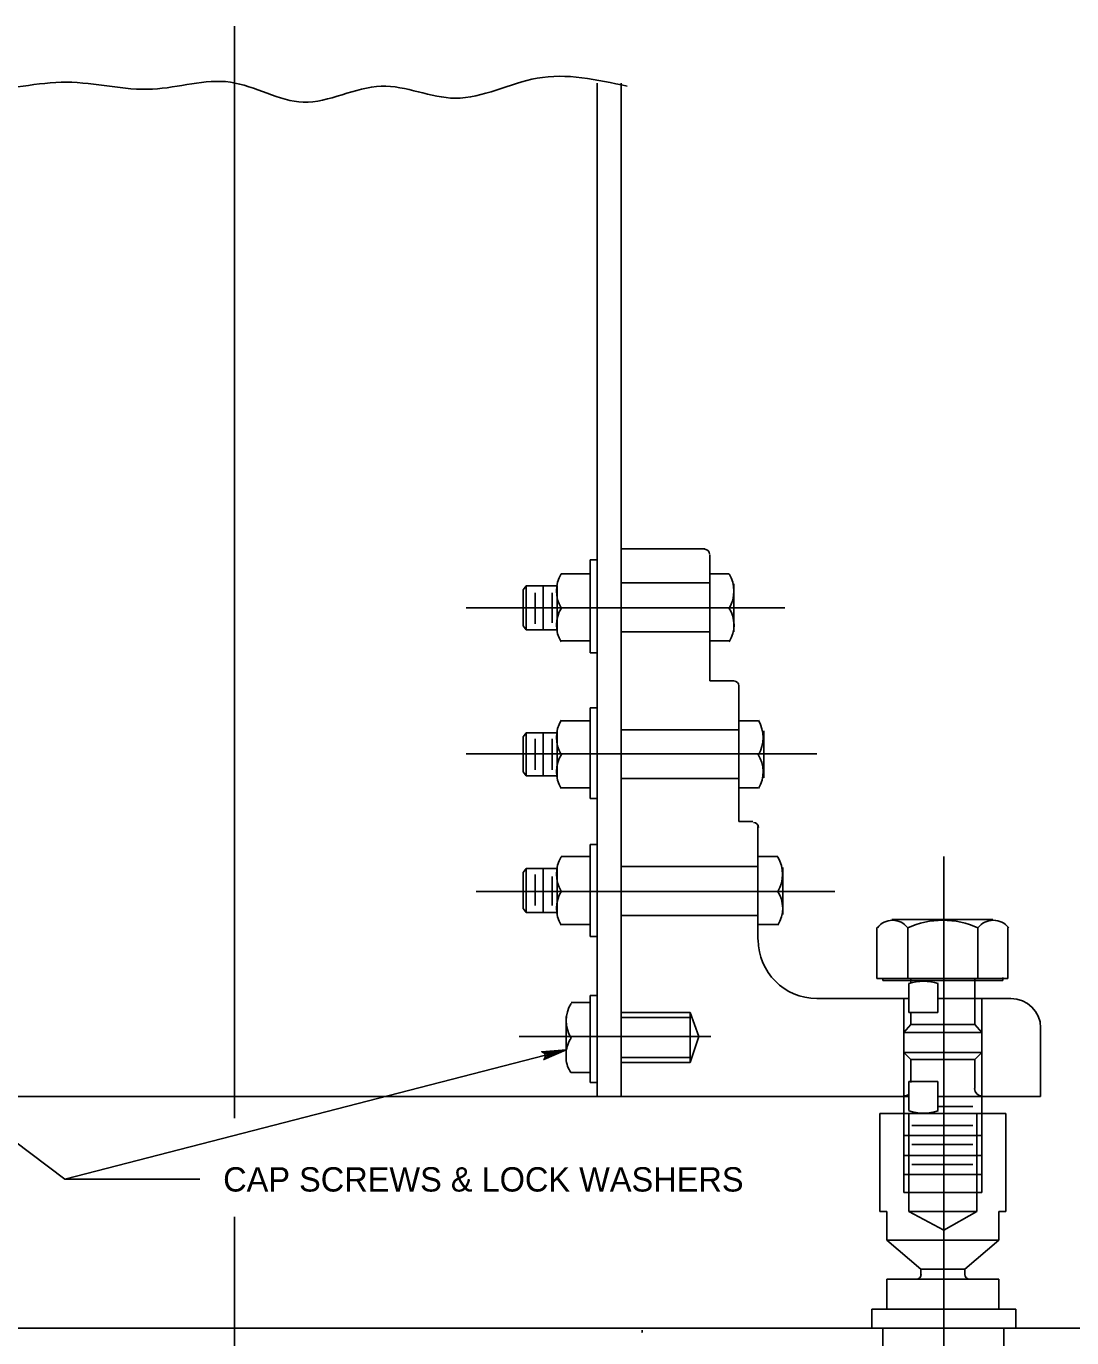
# Model space of a CAD drawing. Extents: x 637580 to 641008, y 294594 to 295782.
# Drawn here: x 637964.6 to 638095.4, y 294775.2 to 294939.3 of the extents above; entities that cross this region are included whole.
import ezdxf

# ---------------------------------------------------------------- set-up
doc = ezdxf.new("R2010")
doc.units = 0
for name, color, linetype in [('1', 7, 'Continuous'), ('2', 7, 'Continuous'), ('3', 7, 'Continuous')]:
    doc.layers.add(name, color=color, linetype=linetype)

# ---------------------------------------------------------------- blocks, each defined once
blk = doc.blocks.new('RARROW')
at = {"layer": '3'}
blk.add_lwpolyline([(-2.2695, 0.285), (-2.184875, 0.12075), (0, 0), (-2.2695, 0.285), (-2.38575, 0.384625), (0, 0), (-2.183125, -0.108), (-2.262875, -0.2705), (0, 0), (-2.38575, -0.379125), (-2.262875, -0.2705)], dxfattribs=at)

msp = doc.modelspace()

# ---------------------------------------------------------------- linework, layer by layer
at = {"layer": '2'}
for p, q in [((637990.68, 294802.64), (637990.68, 294939.25)), ((638036.05, 294805.38), (638036.05, 294932.13)), ((638039.05, 294866.5), (638039.05, 294932.13)), ((638039.05, 294873.88), (638049.55, 294873.88)), ((638050.18, 294873.13), (638050.18, 294857.38)), ((638035.18, 294860.88), (638035.18, 294872.5)), ((638035.18, 294872.5), (638036.05, 294872.5)), ((638035.18, 294870.75), (638031.55, 294870.75)), ((638035.18, 294870.75), (638035.18, 294862.38)), ((638039.05, 294869.63), (638050.18, 294869.63)), ((638050.18, 294862.38), (638050.18, 294870.75)), ((638050.18, 294862.38), (638050.18, 294870.75)), ((638052.55, 294870.75), (638050.18, 294870.75)), ((638027.18, 294869.25), (638026.8, 294868.75)), ((638026.8, 294868.75), (638026.8, 294864.25)), ((638027.18, 294869.25), (638031.05, 294869.25)), ((638027.18, 294869.25), (638027.18, 294863.75)), ((638028.3, 294868.38), (638028.3, 294864.5)), ((638029.3, 294869.25), (638029.3, 294863.75)), ((638030.43, 294868.38), (638030.43, 294864.63)), ((638031.05, 294869.25), (638031.05, 294866.5)), ((638053.18, 294866.5), (638053.18, 294869.5)), ((638059.55, 294866.5), (638019.68, 294866.5)), ((638026.3, 294866.5), (638039.05, 294866.5)), ((638035.18, 294866.5), (638031.05, 294866.5)), ((638031.05, 294866.5), (638031.05, 294866.5)), ((638031.05, 294866.5), (638031.05, 294863.5)), ((638031.05, 294866.5), (638031.05, 294866.5)), ((638035.18, 294866.5), (638035.18, 294866.5)), ((638035.18, 294866.5), (638035.18, 294866.5)), ((638039.05, 294848.25), (638039.05, 294866.5)), ((638050.18, 294866.5), (638050.18, 294866.5)), ((638050.18, 294866.5), (638050.18, 294866.5)), ((638050.18, 294866.5), (638050.18, 294866.5)), ((638050.18, 294866.5), (638050.18, 294866.5)), ((638050.18, 294866.5), (638050.18, 294866.5)), ((638050.18, 294866.5), (638050.18, 294866.5)), ((638050.18, 294866.5), (638050.18, 294866.5)), ((638053.18, 294866.5), (638050.18, 294866.5)), ((638050.18, 294866.5), (638050.18, 294866.5)), ((638053.18, 294866.5), (638053.18, 294866.5)), ((638053.18, 294863.5), (638053.18, 294866.5)), ((638027.18, 294863.75), (638026.8, 294864.25)), ((638027.18, 294863.75), (638031.05, 294863.75)), ((638039.05, 294863.5), (638050.18, 294863.5)), ((638035.18, 294862.38), (638031.55, 294862.38)), ((638052.55, 294862.38), (638050.18, 294862.38)), ((638035.18, 294860.88), (638036.05, 294860.88)), ((638050.18, 294857.38), (638053.18, 294857.38)), ((638053.8, 294856.75), (638053.8, 294839.75)), ((638035.18, 294842.63), (638035.18, 294854)), ((638035.18, 294854), (638036.05, 294854)), ((638035.18, 294852.38), (638031.55, 294852.38)), ((638035.18, 294852.38), (638035.18, 294844)), ((638053.8, 294844), (638053.8, 294852.38)), ((638053.8, 294844), (638053.8, 294852.38)), ((638056.18, 294852.38), (638053.8, 294852.38)), ((638027.18, 294850.88), (638026.8, 294850.38)), ((638026.8, 294850.38), (638026.8, 294846)), ((638027.18, 294850.88), (638031.05, 294850.88)), ((638027.18, 294850.88), (638027.18, 294845.5)), ((638028.3, 294850.13), (638028.3, 294846.25)), ((638029.3, 294850.88), (638029.3, 294845.5)), ((638030.43, 294850.13), (638030.43, 294846.25)), ((638031.05, 294851), (638031.05, 294848.25)), ((638039.05, 294851.25), (638053.8, 294851.25)), ((638056.93, 294848.25), (638056.93, 294851.13)), ((638063.55, 294848.25), (638019.68, 294848.25)), ((638026.3, 294848.25), (638039.05, 294848.25)), ((638035.18, 294848.25), (638031.05, 294848.25)), ((638031.05, 294848.25), (638031.05, 294848.25)), ((638031.05, 294848.25), (638031.05, 294845.13)), ((638031.05, 294848.25), (638031.05, 294848.25)), ((638035.18, 294848.25), (638035.18, 294848.25)), ((638035.18, 294848.25), (638035.18, 294848.25)), ((638035.18, 294848.25), (638035.18, 294848.25)), ((638039.05, 294831), (638039.05, 294848.25)), ((638053.8, 294848.25), (638053.8, 294848.25)), ((638053.8, 294848.25), (638053.8, 294848.25)), ((638053.8, 294848.25), (638053.8, 294848.25)), ((638053.8, 294848.25), (638053.8, 294848.25)), ((638053.8, 294848.25), (638053.8, 294848.25)), ((638053.8, 294848.25), (638053.8, 294848.25)), ((638056.93, 294848.25), (638053.8, 294848.25)), ((638053.8, 294848.25), (638053.8, 294848.25)), ((638056.93, 294848.25), (638056.93, 294848.25)), ((638056.93, 294845.25), (638056.93, 294848.13)), ((638027.18, 294845.5), (638026.8, 294846)), ((638027.18, 294845.5), (638031.05, 294845.5)), ((638039.05, 294845.13), (638053.8, 294845.13)), ((638035.18, 294844), (638031.55, 294844)), ((638056.18, 294844), (638053.8, 294844)), ((638035.18, 294842.63), (638036.05, 294842.63)), ((638053.8, 294839.75), (638055.55, 294839.75)), ((638056.18, 294839.13), (638056.18, 294825)), ((638035.18, 294825.38), (638035.18, 294836.88)), ((638035.18, 294836.88), (638036.05, 294836.88)), ((638035.18, 294835.38), (638031.55, 294835.38)), ((638035.18, 294835.38), (638035.18, 294826.88)), ((638056.18, 294826.88), (638056.18, 294835.38)), ((638056.18, 294826.88), (638056.18, 294835.38)), ((638058.68, 294835.38), (638056.18, 294835.38)), ((638079.43, 294769.5), (638079.43, 294835.38)), ((638027.18, 294833.88), (638026.8, 294833.38)), ((638027.18, 294833.88), (638031.05, 294833.88)), ((638027.18, 294833.88), (638027.18, 294828.38)), ((638029.3, 294833.88), (638029.3, 294828.38)), ((638031.05, 294833.88), (638031.05, 294831.13)), ((638039.05, 294834.13), (638056.18, 294834.13)), ((638059.3, 294831.13), (638059.3, 294834)), ((638026.8, 294833.38), (638026.8, 294828.88)), ((638028.3, 294833.13), (638028.3, 294829.25)), ((638030.43, 294832.88), (638030.43, 294829.25)), ((638065.8, 294831), (638020.93, 294831)), ((638026.3, 294831), (638039.05, 294831)), ((638031.05, 294831.13), (638031.05, 294828)), ((638035.18, 294831), (638031.05, 294831)), ((638031.05, 294831), (638031.05, 294831)), ((638031.05, 294831), (638031.05, 294831)), ((638035.18, 294831), (638035.18, 294831)), ((638035.18, 294831), (638035.18, 294831)), ((638035.18, 294831), (638035.18, 294831)), ((638035.18, 294831), (638035.18, 294831)), ((638039.05, 294812.88), (638039.05, 294831)), ((638056.18, 294831), (638056.18, 294831)), ((638056.18, 294831), (638056.18, 294831)), ((638056.18, 294831), (638056.18, 294831)), ((638056.18, 294831), (638056.18, 294831)), ((638056.18, 294831), (638056.18, 294831)), ((638059.3, 294831), (638056.18, 294831)), ((638056.18, 294831), (638056.18, 294831)), ((638059.3, 294831), (638059.3, 294831)), ((638059.3, 294828.13), (638059.3, 294831)), ((638027.18, 294828.38), (638026.8, 294828.88)), ((638027.18, 294828.38), (638031.05, 294828.38)), ((638035.18, 294826.88), (638031.55, 294826.88)), ((638039.05, 294828), (638056.18, 294828)), ((638058.68, 294826.88), (638056.18, 294826.88)), ((638072.93, 294827.5), (638072.93, 294827.5)), ((638072.93, 294827.5), (638074.93, 294827.5)), ((638074.93, 294827.5), (638083.68, 294827.5)), ((638079.43, 294827.5), (638079.43, 294827.5)), ((638083.68, 294827.5), (638085.55, 294827.5)), ((638085.55, 294827.5), (638085.55, 294827.5)), ((638035.18, 294825.38), (638036.05, 294825.38)), ((638071.05, 294826.5), (638071.05, 294826.5)), ((638071.05, 294826.5), (638071.05, 294820.13)), ((638074.93, 294826.5), (638074.93, 294820.13)), ((638074.93, 294826.5), (638074.93, 294826.5)), ((638083.68, 294826.5), (638083.68, 294820.25)), ((638083.68, 294826.5), (638083.68, 294826.5)), ((638087.43, 294826.5), (638087.43, 294826.5)), ((638087.43, 294826.5), (638087.43, 294820.13)), ((638071.05, 294820.13), (638087.43, 294820.13)), ((638071.8, 294819.88), (638071.8, 294820.13)), ((638071.8, 294819.88), (638086.8, 294819.88)), ((638075.05, 294815.88), (638075.05, 294819.5)), ((638075.3, 294819.63), (638075.3, 294820.13)), ((638076.8, 294819.88), (638076.8, 294819.88)), ((638076.8, 294819.88), (638076.8, 294819.88)), ((638078.68, 294819.5), (638078.68, 294815.88)), ((638079.43, 294819.88), (638079.43, 294819.88)), ((638079.43, 294819.88), (638079.43, 294819.88)), ((638083.3, 294814.38), (638083.3, 294820.13)), ((638086.8, 294819.88), (638086.8, 294820.25)), ((638032.8, 294817.13), (638035.18, 294817.13)), ((638035.18, 294807.13), (638035.18, 294818)), ((638035.18, 294818), (638036.05, 294818)), ((638035.18, 294808.38), (638035.18, 294817.13)), ((638035.18, 294808.38), (638035.18, 294817.13)), ((638075.05, 294817.63), (638063.55, 294817.63)), ((638074.43, 294813.38), (638074.43, 294817.63)), ((638087.8, 294817.63), (638078.68, 294817.63)), ((638084.18, 294817.63), (638084.18, 294813.38)), ((638039.05, 294815.88), (638047.68, 294815.88)), ((638047.68, 294809.63), (638047.68, 294815.88)), ((638047.68, 294815.88), (638048.8, 294812.88)), ((638078.68, 294815.88), (638075.05, 294815.88)), ((638075.3, 294814.38), (638075.3, 294815.88)), ((638075.3, 294814.38), (638075.3, 294815.88)), ((638076.8, 294815.88), (638076.8, 294815.88)), ((638032.18, 294812.88), (638032.18, 294815.38)), ((638039.05, 294815.25), (638047.68, 294815.25)), ((638074.43, 294813.38), (638075.3, 294814.38)), ((638075.3, 294814.38), (638083.3, 294814.38)), ((638084.18, 294813.38), (638083.3, 294814.38)), ((638091.55, 294805.38), (638091.55, 294814)), ((638026.3, 294812.88), (638039.05, 294812.88)), ((638032.18, 294812.88), (638035.18, 294812.88)), ((638032.18, 294812.88), (638032.18, 294812.88)), ((638032.18, 294810.04), (638032.18, 294812.88)), ((638035.18, 294812.88), (638035.18, 294812.88)), ((638035.18, 294812.88), (638035.18, 294812.88)), ((638035.18, 294812.88), (638035.18, 294812.88)), ((638035.18, 294812.88), (638035.18, 294812.88)), ((638035.18, 294812.88), (638035.18, 294812.88)), ((638035.18, 294812.88), (638035.18, 294812.88)), ((638039.05, 294805.38), (638039.05, 294812.88)), ((638050.3, 294812.88), (638039.05, 294812.88)), ((638048.8, 294812.88), (638047.68, 294809.63)), ((638074.43, 294813.38), (638084.18, 294813.38)), ((638074.43, 294810.88), (638074.43, 294813.38)), ((638084.18, 294810.88), (638084.18, 294813.38)), ((637969.48, 294795.04), (637948.86, 294810.49)), ((637969.48, 294795.04), (638032.18, 294811.21)), ((638074.43, 294810.88), (638084.18, 294810.88)), ((638074.43, 294793.38), (638074.43, 294810.88)), ((638075.3, 294810), (638074.43, 294810.88)), ((638083.3, 294810), (638084.18, 294810.88)), ((638084.18, 294810.88), (638084.18, 294805.38)), ((638039.05, 294810.25), (638047.68, 294810.25)), ((638039.05, 294809.63), (638047.68, 294809.63)), ((638075.3, 294810), (638083.3, 294810)), ((638075.3, 294807.13), (638075.3, 294810)), ((638083.3, 294806.38), (638083.3, 294810)), ((638032.76, 294808.38), (638035.18, 294808.38)), ((638078.68, 294807.25), (638075.05, 294807.25)), ((638075.05, 294807.25), (638075.05, 294803.63)), ((638076.8, 294807.25), (638076.8, 294807.25)), ((638078.68, 294803.63), (638078.68, 294807.25)), ((638035.18, 294807.13), (638036.05, 294807.13)), ((638075.05, 294805.38), (637944.8, 294805.38)), ((638091.55, 294805.38), (638078.68, 294805.38)), ((638078.68, 294804.13), (638083.05, 294804.13)), ((638079.43, 294805.38), (638079.43, 294805.38)), ((638079.43, 294805.38), (638079.43, 294805.38)), ((638084.18, 294793.38), (638084.18, 294805.38)), ((638071.43, 294791), (638071.43, 294803.25)), ((638087.18, 294803.25), (638071.43, 294803.25)), ((638075.05, 294791), (638075.05, 294803.25)), ((638076.8, 294803.25), (638076.8, 294803.25)), ((638079.43, 294803.25), (638079.43, 294803.25)), ((638079.43, 294803.25), (638079.43, 294803.25)), ((638083.55, 294791), (638083.55, 294803.25)), ((638087.18, 294791), (638087.18, 294803.25)), ((638075.43, 294801.75), (638083.05, 294801.75)), ((638074.43, 294800.5), (638084.18, 294800.5)), ((638075.43, 294799.38), (638083.05, 294799.38)), ((638074.43, 294798), (638084.18, 294798)), ((638075.43, 294796.88), (638083.05, 294796.88)), ((637986.34, 294795.04), (637969.48, 294795.04)), ((638074.43, 294795.63), (638084.18, 294795.63)), ((638079.43, 294795.63), (638079.43, 294795.63)), ((638084.18, 294793.38), (638074.43, 294793.38)), ((638072.3, 294791), (638071.43, 294791)), ((638072.3, 294787.38), (638072.3, 294791)), ((638083.55, 294791), (638075.05, 294791)), ((638075.05, 294791), (638079.43, 294788.63)), ((638079.43, 294788.63), (638083.55, 294791)), ((638086.3, 294787.38), (638086.3, 294791)), ((638087.18, 294791), (638086.3, 294791)), ((637990.68, 294688.13), (637990.68, 294790.31)), ((638079.43, 294788.63), (638079.43, 294788.63)), ((638076.55, 294783.75), (638072.3, 294787.38)), ((638086.3, 294787.38), (638072.3, 294787.38)), ((638082.05, 294783.75), (638086.3, 294787.38)), ((638076.55, 294783), (638076.55, 294783.75)), ((638082.05, 294783.75), (638076.55, 294783.75)), ((638082.05, 294783), (638082.05, 294783.75)), ((638072.3, 294778.75), (638072.3, 294782.5)), ((638086.3, 294782.5), (638072.3, 294782.5)), ((638086.3, 294778.75), (638086.3, 294782.5)), ((638088.43, 294778.75), (638070.43, 294778.75)), ((638070.43, 294776.38), (638070.43, 294778.75)), ((638079.43, 294778.75), (638079.43, 294778.75)), ((638088.43, 294776.38), (638088.43, 294778.75)), ((638166.68, 294776.38), (637860.68, 294776.38)), ((638088.43, 294776.38), (638070.43, 294776.38)), ((638071.8, 294776.38), (638071.8, 294773.88)), ((638086.93, 294773.88), (638086.93, 294776.38))]:
    msp.add_line(p, q, dxfattribs=at)
msp.add_lwpolyline([(638041.68, 294776.13), (638041.68, 294775.88), (638041.68, 294775.88), (638041.68, 294776.13)], dxfattribs=at)
for centre, major_axis, ratio, start_param, end_param in [((638049.53, 294873.21), (0, 0.61), 0.996388, 4.712389, 6.283185), ((638035.03, 294868.62), (0, -4.08), 0.996388, 4.160577, 5.264201), ((638049.01, 294868.59), (0, 4.18), 0.996388, 4.16723, 5.257548), ((638034.91, 294864.34), (0, -3.96), 0.996388, 4.142573, 5.272988), ((638049.29, 294864.33), (0, 3.91), 0.996388, 4.148048, 5.295162), ((638053.19, 294856.74), (0, 0.61), 0.996388, 4.712389, 6.283185), ((638035.03, 294850.29), (0, -4.08), 0.996388, 4.160577, 5.264201), ((638052.67, 294850.26), (0, 4.18), 0.996388, 4.16723, 5.257548), ((638034.91, 294846.02), (0, -3.96), 0.996388, 4.142573, 5.272988), ((638052.94, 294846), (0, 3.91), 0.996388, 4.148048, 5.295162), ((638055.63, 294839.04), (0, 0.61), 0.996388, 4.712389, 6.283185), ((638035.03, 294833.2), (0, -4.08), 0.996388, 4.160577, 5.264201), ((638055.1, 294833.17), (0, 4.18), 0.996388, 4.16723, 5.257548), ((638034.91, 294828.92), (0, -3.96), 0.996388, 4.142573, 5.272988), ((638055.38, 294828.91), (0, 3.91), 0.996388, 4.148048, 5.295162), ((638073.02, 294825.03), (0, -2.39), 0.996388, 2.218404, 4.064781), ((638079.31, 294816.68), (0, -10.74), 0.996388, 2.718335, 3.56485), ((638085.63, 294824.98), (0, -2.44), 0.996388, 2.228521, 4.054665), ((638063.53, 294824.96), (0, -7.33), 0.996388, 4.712389, 6.283185), ((638076.9, 294814.07), (0, 5.72), 0.996388, 5.956339, 6.610031), ((638087.84, 294813.97), (3.71, 0), 0.988798, 0, 1.570796), ((638036.36, 294814.85), (0, -4.18), 0.996388, 4.16723, 5.257548), ((638036.05, 294810.53), (0, -3.91), 0.996388, 4.129616, 4.609489), ((638036.09, 294810.47), (3.94, 0), 0.992565, 3.250856, 3.705933), ((638074.48, 294806.35), (0, 0.914), 0.996388, 3.141593, 3.790647), ((638084.2, 294806.35), (0, -0.914), 0.996388, 4.712389, 6.283185), ((638076.9, 294809), (0, 5.72), 0.996388, 2.814747, 3.468439), ((638076, 294783.12), (0, 0.61), 0.996388, 3.141593, 4.712389), ((638082.68, 294783.12), (0, -0.61), 0.996388, 4.712389, 6.283185)]:
    msp.add_ellipse(centre, major_axis=major_axis, ratio=ratio, start_param=start_param, end_param=end_param, dxfattribs=at)
msp.add_spline([(637941.8, 294932.13), (637949.05, 294932.75), (637958.8, 294931.38), (637969.68, 294932.25), (637980.43, 294931.38), (637990.18, 294932.25), (637999.3, 294929.75), (638009.05, 294931.75), (638018.3, 294930.25), (638028.55, 294932.75), (638039.8, 294931.75)], degree=3, dxfattribs=at)

# ---------------------------------------------------------------- block references
at = {"layer": '2', "xscale": 1.2574347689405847, "yscale": 1.3092961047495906, "rotation": 14.170801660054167}
msp.add_blockref('RARROW', (638032.17, 294811.21), dxfattribs=at)

# ---------------------------------------------------------------- texts
at = {"layer": '1'}
msp.add_text('CAP SCREWS & LOCK WASHERS', height=3.0427, dxfattribs=at).set_placement((637989.27, 294793.48))

doc.saveas('drawing.dxf')
